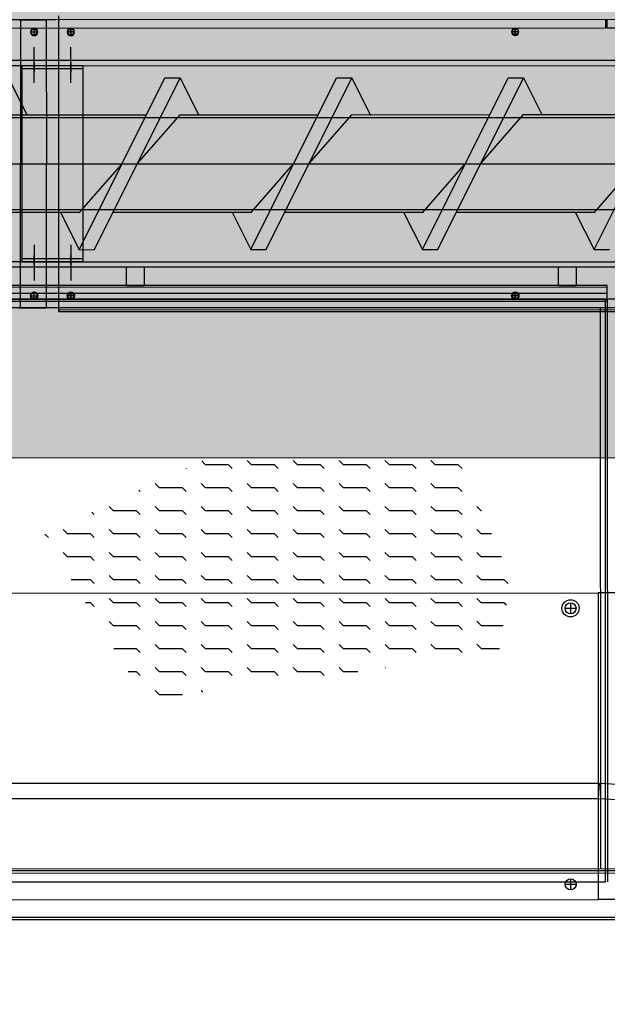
# Model space of a CAD drawing. Header units: metres. Extents: x -270273 to 328371, y -146885 to 591473.
# Tile 366 of 473: x -20520 to -19561, y 450678 to 452283. Entities that reach past the tile are written whole.
import ezdxf

# ---------------------------------------------------------------- set-up
doc = ezdxf.new("R2010")
doc.units = ezdxf.units.M
doc.linetypes.add('CENTER', pattern=[2, 1.25, -0.25, 0.25, -0.25])
doc.layers.get('0').update_dxf_attribs({"color": 151})
for name, color, linetype in [('A_centerlijn_0.25mm', 1, 'CENTER'), ('B-XX-GR-KRUIDEN-G', 98, 'Continuous'), ('B-XX-VH-KANTVERHARDING-G', 253, 'Continuous'), ('Iv-status-nieuw', 170, 'Continuous')]:
    doc.layers.add(name, color=color, linetype=linetype)
doc.layers.add('B-XX-VH-VERHARDING-V', color=253, linetype='Continuous', lineweight=18)

# ---------------------------------------------------------------- blocks, each defined once
blk = doc.blocks.new('Ø12 BA')
blk.add_circle((0, 0), 6)
at = {"layer": 'A_centerlijn_0.25mm'}
for p, q in [((0, -6), (0, 6)), ((-6, 0), (6, 0))]:
    blk.add_line(p, q, dxfattribs=at)
blk = doc.blocks.new('220236-200 ZCS BA')
for p, q in [((-3606, 1916.2), (-5076, 1916.2)), ((-3651, 1916.2), (-3606, 1916.2)), ((-3648, 1916.2), (-3648, 1681.2)), ((-3606, 1916.2), (-3606, 1681.2)), ((-3591, 1916.2), (-3606, 1916.2)), ((-2091, 1916.2), (-3591, 1916.2)), ((-3586, 1922.3), (-3586, 1440.3)), ((-2694, 1916.2, 0), (-2694, 1902.1, 0)), ((-2691, 1902.1, 0), (-2691, 1916.2, 0)), ((-2694, 1902.1, 0), (-4694, 1902.1, 0)), ((-3631, 1896.2), (-3621, 1896.2)), ((-3626, 1901.2), (-3626, 1891.2)), ((-3561, 1896.3), (-3571, 1896.3)), ((-3566, 1891.3), (-3566, 1901.3)), ((-2836, 1896.3), (-2846, 1896.3)), ((-2841, 1891.3), (-2841, 1901.3)), ((-711, 1902.1, 0), (-2691, 1902.1, 0)), ((-3626, 1813.5), (-3626, 1871.4)), ((-3566, 1813.5), (-3566, 1871.4)), ((-711, 1849.7), (-5131, 1849.7)), ((-3606, 1841.2), (-5076, 1841.2)), ((-3546, 1841.2), (-3646, 1841.2)), ((-3546, 1836.2), (-3646, 1836.2)), ((-3626, 1846), (-3626, 1830.9)), ((-3591, 1841.2), (-3606, 1841.2)), ((-3591, 1841.2), (-2091, 1841.2)), ((-3566, 1846), (-3566, 1830.9)), ((-3667.6, 1821.2), (-3637.6, 1761.2)), ((-3552.6, 1541.2), (-3412.6, 1821.2)), ((-3527.6, 1541.2), (-3387.6, 1821.2)), ((-3412.6, 1821.2), (-3387.6, 1821.2)), ((-3387.6, 1821.2), (-3357.6, 1761.2)), ((-3272.6, 1541.2), (-3132.6, 1821.2)), ((-3247.6, 1541.2), (-3107.6, 1821.2)), ((-3132.6, 1821.2), (-3107.6, 1821.2)), ((-3107.6, 1821.2), (-3077.6, 1761.2)), ((-2992.6, 1541.2), (-2852.6, 1821.2)), ((-2967.6, 1541.2), (-2827.6, 1821.2)), ((-2852.6, 1821.2), (-2827.6, 1821.2)), ((-2827.6, 1821.2), (-2797.6, 1761.2)), ((-2712.6, 1541.2), (-2572.6, 1821.2)), ((-816.3, 1756.2), (-5061.9, 1756.2)), ((-3442.8, 1760.7), (-3668, 1760.7)), ((-3637.6, 1761.2), (-3637.3, 1760.7)), ((-3457.6, 1681.2), (-3387.6, 1761.2)), ((-3162.8, 1760.7), (-3388, 1760.7)), ((-3387.6, 1761.2), (-3387.1, 1760.7)), ((-3357.6, 1761.2), (-3357.3, 1760.7)), ((-3177.6, 1681.2), (-3107.6, 1761.2)), ((-2882.8, 1760.7), (-3108, 1760.7)), ((-3107.6, 1761.2), (-3107.1, 1760.7)), ((-3077.6, 1761.2), (-3077.3, 1760.7)), ((-2897.6, 1681.2), (-2827.6, 1761.2)), ((-2602.8, 1760.7), (-2828, 1760.7)), ((-2827.6, 1761.2), (-2827.1, 1760.7)), ((-2797.6, 1761.2), (-2797.3, 1760.7)), ((-5066, 1681.2), (-593, 1681.2)), ((-5056.9, 1681.2), (-806.3, 1681.2)), ((-3648, 1446.2), (-3648, 1681.2)), ((-3606, 1446.2), (-3606, 1681.2)), ((-3552.6, 1601.2), (-3482.6, 1681.2)), ((-3272.6, 1601.2), (-3202.6, 1681.2)), ((-2992.6, 1601.2), (-2922.6, 1681.2)), ((-2712.6, 1601.2), (-2642.6, 1681.2)), ((-816.3, 1606.2), (-5061.9, 1606.2)), ((-3552.1, 1601.7), (-3777.3, 1601.7)), ((-3582.8, 1601.7), (-3582.6, 1601.2)), ((-3582.6, 1601.2), (-3552.6, 1541.2)), ((-3553, 1601.7), (-3552.6, 1601.2)), ((-3272.1, 1601.7), (-3497.3, 1601.7)), ((-3302.8, 1601.7), (-3302.6, 1601.2)), ((-3302.6, 1601.2), (-3272.6, 1541.2)), ((-3273, 1601.7), (-3272.6, 1601.2)), ((-2992.1, 1601.7), (-3217.3, 1601.7)), ((-3022.8, 1601.7), (-3022.6, 1601.2)), ((-3022.6, 1601.2), (-2992.6, 1541.2)), ((-2993, 1601.7), (-2992.6, 1601.2)), ((-2712.1, 1601.7), (-2937.3, 1601.7)), ((-2742.8, 1601.7), (-2742.6, 1601.2)), ((-2742.6, 1601.2), (-2712.6, 1541.2)), ((-2713, 1601.7), (-2712.6, 1601.2)), ((-3626, 1548.9), (-3626, 1491.1)), ((-3566, 1548.9), (-3566, 1491.1)), ((-3546, 1526.2), (-3646, 1526.2)), ((-3626, 1516.4), (-3626, 1531.6)), ((-3566, 1516.4), (-3566, 1531.6)), ((-3552.6, 1541.2), (-3527.6, 1541.2)), ((-3272.6, 1541.2), (-3247.6, 1541.2)), ((-2992.6, 1541.2), (-2967.6, 1541.2)), ((-2712.6, 1541.2), (-2687.6, 1541.2)), ((-711, 1512.7), (-5131, 1512.7)), ((-3606, 1521.2), (-5076, 1521.2)), ((-3546, 1521.2), (-3646, 1521.2)), ((-3591, 1521.2), (-3606, 1521.2)), ((-3591, 1521.2), (-2091, 1521.2)), ((-2691, 1482.7), (-4231, 1482.7)), ((-2691, 1479.7), (-4231, 1479.7)), ((-2691, 1456.3), (-2691, 1482.7)), ((-2691, 1469.5), (-4231, 1469.5)), ((-3631, 1466.2), (-3621, 1466.2)), ((-3626, 1461.2), (-3626, 1471.2)), ((-3561, 1466.2), (-3571, 1466.2)), ((-3566, 1471.2), (-3566, 1461.2)), ((-2836, 1466.2), (-2846, 1466.2)), ((-2841, 1471.2), (-2841, 1461.2)), ((-3606, 1446.2), (-5076, 1446.2)), ((-2694, 1460.4, 0), (-4694, 1460.4, 0)), ((-2691, 1459.3), (-4231, 1459.3)), ((-2691, 1456.3), (-4231, 1456.3)), ((-3651, 1446.2), (-3606, 1446.2)), ((-3591, 1446.2), (-3606, 1446.2)), ((-2091, 1446.2), (-3591, 1446.2)), ((-2702.5, 1446.2, 0), (-2702.5, 531.2, 0)), ((-2694, 510.4, 0), (-2694, 1460.4, 0)), ((-2691, 1460.4, 0), (-2691, 510.4, 0)), ((-711, 1460.4, 0), (-2691, 1460.4, 0)), ((-3586, 1443.3), (-2096, 1443.3)), ((-3586, 1440.3), (-2096, 1440.3)), ((-3352.7, 1196.6), (-3347.1, 1190.9)), ((-3347.1, 1190.9), (-3309.6, 1190.9)), ((-3309.6, 1190.9), (-3302.9, 1184.3)), ((-3278.7, 1197.5), (-3272.1, 1190.9)), ((-3272.1, 1190.9), (-3234.6, 1190.9)), ((-3234.6, 1190.9), (-3227.9, 1184.3)), ((-3203.7, 1197.5), (-3197.1, 1190.9)), ((-3197.1, 1190.9), (-3159.6, 1190.9)), ((-3159.6, 1190.9), (-3152.9, 1184.3)), ((-3128.7, 1197.5), (-3122.1, 1190.9)), ((-3122.1, 1190.9), (-3084.6, 1190.9)), ((-3084.6, 1190.9), (-3077.9, 1184.3)), ((-3053.7, 1197.5), (-3047.1, 1190.9)), ((-3047.1, 1190.9), (-3009.6, 1190.9)), ((-3009.6, 1190.9), (-3002.9, 1184.3)), ((-2978.7, 1197.5), (-2972.1, 1190.9)), ((-2972.1, 1190.9), (-2934.6, 1190.9)), ((-2934.6, 1190.9), (-2927.9, 1184.3)), ((-3378.3, 1184.6), (-3377.9, 1184.3)), ((-3428.7, 1160), (-3422.1, 1153.4)), ((-3353.7, 1160), (-3347.1, 1153.4)), ((-3278.7, 1160), (-3272.1, 1153.4)), ((-3203.7, 1160), (-3197.1, 1153.4)), ((-3128.7, 1160), (-3122.1, 1153.4)), ((-3053.7, 1160), (-3047.1, 1153.4)), ((-2978.7, 1160), (-2972.1, 1153.4)), ((-3455, 1148.9), (-3452.9, 1146.8)), ((-3422.1, 1153.4), (-3384.6, 1153.4)), ((-3384.6, 1153.4), (-3377.9, 1146.8)), ((-3347.1, 1153.4), (-3309.6, 1153.4)), ((-3309.6, 1153.4), (-3302.9, 1146.8)), ((-3272.1, 1153.4), (-3234.6, 1153.4)), ((-3234.6, 1153.4), (-3227.9, 1146.8)), ((-3197.1, 1153.4), (-3159.6, 1153.4)), ((-3159.6, 1153.4), (-3152.9, 1146.8)), ((-3122.1, 1153.4), (-3084.6, 1153.4)), ((-3084.6, 1153.4), (-3077.9, 1146.8)), ((-3047.1, 1153.4), (-3009.6, 1153.4)), ((-3009.6, 1153.4), (-3002.9, 1146.8)), ((-2972.1, 1153.4), (-2934.6, 1153.4)), ((-2934.6, 1153.4), (-2927.9, 1146.8)), ((-3531.7, 1113.1), (-3527.9, 1109.3)), ((-3503.7, 1122.5), (-3497.1, 1115.9)), ((-3497.1, 1115.9), (-3459.6, 1115.9)), ((-3459.6, 1115.9), (-3452.9, 1109.3)), ((-3428.7, 1122.5), (-3422.1, 1115.9)), ((-3422.1, 1115.9), (-3384.6, 1115.9)), ((-3384.6, 1115.9), (-3377.9, 1109.3)), ((-3353.7, 1122.5), (-3347.1, 1115.9)), ((-3347.1, 1115.9), (-3309.6, 1115.9)), ((-3309.6, 1115.9), (-3302.9, 1109.3)), ((-3278.7, 1122.5), (-3272.1, 1115.9)), ((-3272.1, 1115.9), (-3234.6, 1115.9)), ((-3234.6, 1115.9), (-3227.9, 1109.3)), ((-3203.7, 1122.5), (-3197.1, 1115.9)), ((-3197.1, 1115.9), (-3159.6, 1115.9)), ((-3159.6, 1115.9), (-3152.9, 1109.3)), ((-3128.7, 1122.5), (-3122.1, 1115.9)), ((-3122.1, 1115.9), (-3084.6, 1115.9)), ((-3084.6, 1115.9), (-3077.9, 1109.3)), ((-3053.7, 1122.5), (-3047.1, 1115.9)), ((-3047.1, 1115.9), (-3009.6, 1115.9)), ((-3009.6, 1115.9), (-3002.9, 1109.3)), ((-2978.7, 1122.5), (-2972.1, 1115.9)), ((-2972.1, 1115.9), (-2934.6, 1115.9)), ((-2934.6, 1115.9), (-2927.9, 1109.3)), ((-2903.7, 1122.5), (-2897.1, 1115.9)), ((-2897.1, 1115.9), (-2896.3, 1115.9)), ((-3608.4, 1077.3), (-3602.9, 1071.8)), ((-3578.7, 1085), (-3572.1, 1078.4)), ((-3572.1, 1078.4), (-3534.6, 1078.4)), ((-3534.6, 1078.4), (-3527.9, 1071.8)), ((-3503.7, 1085), (-3497.1, 1078.4)), ((-3497.1, 1078.4), (-3459.6, 1078.4)), ((-3459.6, 1078.4), (-3452.9, 1071.8)), ((-3428.7, 1085), (-3422.1, 1078.4)), ((-3422.1, 1078.4), (-3384.6, 1078.4)), ((-3384.6, 1078.4), (-3377.9, 1071.8)), ((-3353.7, 1085), (-3347.1, 1078.4)), ((-3347.1, 1078.4), (-3309.6, 1078.4)), ((-3309.6, 1078.4), (-3302.9, 1071.8)), ((-3278.7, 1085), (-3272.1, 1078.4)), ((-3272.1, 1078.4), (-3234.6, 1078.4)), ((-3234.6, 1078.4), (-3227.9, 1071.8)), ((-3203.7, 1085), (-3197.1, 1078.4)), ((-3197.1, 1078.4), (-3159.6, 1078.4)), ((-3159.6, 1078.4), (-3152.9, 1071.8)), ((-3128.7, 1085), (-3122.1, 1078.4)), ((-3122.1, 1078.4), (-3084.6, 1078.4)), ((-3084.6, 1078.4), (-3077.9, 1071.8)), ((-3053.7, 1085), (-3047.1, 1078.4)), ((-3047.1, 1078.4), (-3009.6, 1078.4)), ((-3009.6, 1078.4), (-3002.9, 1071.8)), ((-2978.7, 1085), (-2972.1, 1078.4)), ((-2972.1, 1078.4), (-2934.6, 1078.4)), ((-2934.6, 1078.4), (-2927.9, 1071.8)), ((-2903.7, 1085), (-2897.1, 1078.4)), ((-2897.1, 1078.4), (-2880, 1078.4)), ((-3578.7, 1047.5), (-3572.1, 1040.9)), ((-3503.7, 1047.5), (-3497.1, 1040.9)), ((-3428.7, 1047.5), (-3422.1, 1040.9)), ((-3353.7, 1047.5), (-3347.1, 1040.9)), ((-3278.7, 1047.5), (-3272.1, 1040.9)), ((-3203.7, 1047.5), (-3197.1, 1040.9)), ((-3128.7, 1047.5), (-3122.1, 1040.9)), ((-3053.7, 1047.5), (-3047.1, 1040.9)), ((-2978.7, 1047.5), (-2972.1, 1040.9)), ((-2903.7, 1047.5), (-2897.1, 1040.9)), ((-3572.1, 1040.9), (-3534.6, 1040.9)), ((-3534.6, 1040.9), (-3527.9, 1034.3)), ((-3497.1, 1040.9), (-3459.6, 1040.9)), ((-3459.6, 1040.9), (-3452.9, 1034.3)), ((-3422.1, 1040.9), (-3384.6, 1040.9)), ((-3384.6, 1040.9), (-3377.9, 1034.3)), ((-3347.1, 1040.9), (-3309.6, 1040.9)), ((-3309.6, 1040.9), (-3302.9, 1034.3)), ((-3272.1, 1040.9), (-3234.6, 1040.9)), ((-3234.6, 1040.9), (-3227.9, 1034.3)), ((-3197.1, 1040.9), (-3159.6, 1040.9)), ((-3159.6, 1040.9), (-3152.9, 1034.3)), ((-3122.1, 1040.9), (-3084.6, 1040.9)), ((-3084.6, 1040.9), (-3077.9, 1034.3)), ((-3047.1, 1040.9), (-3009.6, 1040.9)), ((-3009.6, 1040.9), (-3002.9, 1034.3)), ((-2972.1, 1040.9), (-2934.6, 1040.9)), ((-2934.6, 1040.9), (-2927.9, 1034.3)), ((-2897.1, 1040.9), (-2863.7, 1040.9)), ((-3565.7, 1003.4), (-3534.6, 1003.4)), ((-3534.6, 1003.4), (-3527.9, 996.8)), ((-3503.7, 1010), (-3497.1, 1003.4)), ((-3497.1, 1003.4), (-3459.6, 1003.4)), ((-3459.6, 1003.4), (-3452.9, 996.8)), ((-3428.7, 1010), (-3422.1, 1003.4)), ((-3422.1, 1003.4), (-3384.6, 1003.4)), ((-3384.6, 1003.4), (-3377.9, 996.8)), ((-3353.7, 1010), (-3347.1, 1003.4)), ((-3347.1, 1003.4), (-3309.6, 1003.4)), ((-3309.6, 1003.4), (-3302.9, 996.8)), ((-3278.7, 1010), (-3272.1, 1003.4)), ((-3272.1, 1003.4), (-3234.6, 1003.4)), ((-3234.6, 1003.4), (-3227.9, 996.8)), ((-3203.7, 1010), (-3197.1, 1003.4)), ((-3197.1, 1003.4), (-3159.6, 1003.4)), ((-3159.6, 1003.4), (-3152.9, 996.8)), ((-3128.7, 1010), (-3122.1, 1003.4)), ((-3122.1, 1003.4), (-3084.6, 1003.4)), ((-3084.6, 1003.4), (-3077.9, 996.8)), ((-3053.7, 1010), (-3047.1, 1003.4)), ((-3047.1, 1003.4), (-3009.6, 1003.4)), ((-3009.6, 1003.4), (-3002.9, 996.8)), ((-2978.7, 1010), (-2972.1, 1003.4)), ((-2972.1, 1003.4), (-2934.6, 1003.4)), ((-2934.6, 1003.4), (-2927.9, 996.8)), ((-2903.7, 1010), (-2897.1, 1003.4)), ((-2897.1, 1003.4), (-2859.6, 1003.4)), ((-2859.6, 1003.4), (-2852.9, 996.8)), ((-5706, 981.2), (-2706, 981.2)), ((-706, 981.2), (-2706, 981.2)), ((-2706, 981.2), (-2706, 481.2)), ((-2706, 981.2), (-2706, 481.2)), ((-3542.4, 965.9), (-3534.6, 965.9)), ((-3534.6, 965.9), (-3527.9, 959.3)), ((-3503.7, 972.5), (-3497.1, 965.9)), ((-3497.1, 965.9), (-3459.6, 965.9)), ((-3459.6, 965.9), (-3452.9, 959.3)), ((-3428.7, 972.5), (-3422.1, 965.9)), ((-3422.1, 965.9), (-3384.6, 965.9)), ((-3384.6, 965.9), (-3377.9, 959.3)), ((-3353.7, 972.5), (-3347.1, 965.9)), ((-3347.1, 965.9), (-3309.6, 965.9)), ((-3309.6, 965.9), (-3302.9, 959.3)), ((-3278.7, 972.5), (-3272.1, 965.9)), ((-3272.1, 965.9), (-3234.6, 965.9)), ((-3234.6, 965.9), (-3227.9, 959.3)), ((-3203.7, 972.5), (-3197.1, 965.9)), ((-3197.1, 965.9), (-3159.6, 965.9)), ((-3159.6, 965.9), (-3152.9, 959.3)), ((-3128.7, 972.5), (-3122.1, 965.9)), ((-3122.1, 965.9), (-3084.6, 965.9)), ((-3084.6, 965.9), (-3077.9, 959.3)), ((-3053.7, 972.5), (-3047.1, 965.9)), ((-3047.1, 965.9), (-3009.6, 965.9)), ((-3009.6, 965.9), (-3002.9, 959.3)), ((-2978.7, 972.5), (-2972.1, 965.9)), ((-2972.1, 965.9), (-2934.6, 965.9)), ((-2934.6, 965.9), (-2927.9, 959.3)), ((-2903.7, 972.5), (-2897.1, 965.9)), ((-2897.1, 965.9), (-2859.6, 965.9)), ((-2859.6, 965.9), (-2855.5, 961.8)), ((-2751, 965.2), (-2751, 947.2)), ((-2760, 956.2), (-2742, 956.2)), ((-3503.7, 935), (-3497.1, 928.4)), ((-3428.7, 935), (-3422.1, 928.4)), ((-3353.7, 935), (-3347.1, 928.4)), ((-3278.7, 935), (-3272.1, 928.4)), ((-3203.7, 935), (-3197.1, 928.4)), ((-3128.7, 935), (-3122.1, 928.4)), ((-3053.7, 935), (-3047.1, 928.4)), ((-2978.7, 935), (-2972.1, 928.4)), ((-2903.7, 935), (-2897.1, 928.4)), ((-3497.1, 928.4), (-3459.6, 928.4)), ((-3459.6, 928.4), (-3452.9, 921.8)), ((-3422.1, 928.4), (-3384.6, 928.4)), ((-3384.6, 928.4), (-3377.9, 921.8)), ((-3347.1, 928.4), (-3309.6, 928.4)), ((-3309.6, 928.4), (-3302.9, 921.8)), ((-3272.1, 928.4), (-3234.6, 928.4)), ((-3234.6, 928.4), (-3227.9, 921.8)), ((-3197.1, 928.4), (-3159.6, 928.4)), ((-3159.6, 928.4), (-3152.9, 921.8)), ((-3122.1, 928.4), (-3084.6, 928.4)), ((-3084.6, 928.4), (-3077.9, 921.8)), ((-3047.1, 928.4), (-3009.6, 928.4)), ((-3009.6, 928.4), (-3002.9, 921.8)), ((-2972.1, 928.4), (-2934.6, 928.4)), ((-2934.6, 928.4), (-2927.9, 921.8)), ((-2897.1, 928.4), (-2860.7, 928.4)), ((-3496, 890.9), (-3459.6, 890.9)), ((-3459.6, 890.9), (-3452.9, 884.3)), ((-3428.7, 897.5), (-3422.1, 890.9)), ((-3422.1, 890.9), (-3384.6, 890.9)), ((-3384.6, 890.9), (-3377.9, 884.3)), ((-3353.7, 897.5), (-3347.1, 890.9)), ((-3347.1, 890.9), (-3309.6, 890.9)), ((-3309.6, 890.9), (-3302.9, 884.3)), ((-3278.7, 897.5), (-3272.1, 890.9)), ((-3272.1, 890.9), (-3234.6, 890.9)), ((-3234.6, 890.9), (-3227.9, 884.3)), ((-3203.7, 897.5), (-3197.1, 890.9)), ((-3197.1, 890.9), (-3159.6, 890.9)), ((-3159.6, 890.9), (-3152.9, 884.3)), ((-3128.7, 897.5), (-3122.1, 890.9)), ((-3122.1, 890.9), (-3084.6, 890.9)), ((-3084.6, 890.9), (-3077.9, 884.3)), ((-3053.7, 897.5), (-3047.1, 890.9)), ((-3047.1, 890.9), (-3009.6, 890.9)), ((-3009.6, 890.9), (-3002.9, 884.3)), ((-2978.7, 897.5), (-2972.1, 890.9)), ((-2972.1, 890.9), (-2934.6, 890.9)), ((-2934.6, 890.9), (-2927.9, 884.3)), ((-2903.7, 897.5), (-2897.1, 890.9)), ((-2897.1, 890.9), (-2866.7, 890.9)), ((-3472.8, 853.4), (-3459.6, 853.4)), ((-3459.6, 853.4), (-3452.9, 846.8)), ((-3428.7, 860), (-3422.1, 853.4)), ((-3422.1, 853.4), (-3384.6, 853.4)), ((-3384.6, 853.4), (-3377.9, 846.8)), ((-3353.7, 860), (-3347.1, 853.4)), ((-3347.1, 853.4), (-3309.6, 853.4)), ((-3309.6, 853.4), (-3302.9, 846.8)), ((-3278.7, 860), (-3272.1, 853.4)), ((-3272.1, 853.4), (-3234.6, 853.4)), ((-3234.6, 853.4), (-3227.9, 846.8)), ((-3203.7, 860), (-3197.1, 853.4)), ((-3197.1, 853.4), (-3159.6, 853.4)), ((-3159.6, 853.4), (-3152.9, 846.8)), ((-3128.7, 860), (-3122.1, 853.4)), ((-3122.1, 853.4), (-3098.2, 853.4)), ((-3053.7, 860), (-3053.1, 859.4)), ((-3428.7, 822.5), (-3422.1, 815.9)), ((-3353.7, 822.5), (-3350.9, 819.7)), ((-3422.1, 815.9), (-3384.6, 815.9)), ((-3384.6, 815.9), (-3384, 815.3)), ((-5591, 671.2), (-2706, 671.2)), ((-2704.6, 671.2), (-2706, 646.2)), ((-2704.6, 671.2), (-706, 556.3)), ((-5591, 646.2), (-2706, 646.2)), ((-2706, 646.2), (-707.5, 531.3)), ((-701, 531.2), (-5131, 531.2)), ((-574, 524.2), (-5581, 524.2)), ((-701, 528.2), (-5131, 528.2)), ((-2751, 515.2), (-2751, 497.2)), ((-4694, 510.4, 0), (-2694, 510.4, 0)), ((-2760, 506.2), (-2742, 506.2)), ((-5706, 481.2), (-2706, 481.2)), ((-706, 481.2), (-2706, 481.2)), ((-502, 452.2), (-5581, 452.2)), ((-498, 448.2), (-5581, 448.2))]:
    blk.add_line(p, q)
for points in [[(-3546, 1841.2), (-3646, 1841.2), (-3646, 1521.2), (-3546, 1521.2)], [(-3476, 1482.7), (-3446, 1482.7), (-3446, 1512.7), (-3476, 1512.7)], [(-2771, 1482.7), (-2741, 1482.7), (-2741, 1512.7), (-2771, 1512.7)]]:
    blk.add_lwpolyline(points, close=True)
for centre, radius in [((-3626, 1896.2), 5), ((-3566, 1896.3), 5), ((-2841, 1896.3), 5), ((-3626, 1466.2), 5), ((-3566, 1466.2), 5), ((-2841, 1466.2), 5), ((-2751, 956.2), 14), ((-2751, 956.2), 9), ((-2751, 506.2), 9)]:
    blk.add_circle(centre, radius)
at = {"extrusion": (0, 0, -1), "zscale": -1, "rotation": 180}
for p in [(3626, 1896.2), (3566, 1896.2), (2841, 1896.3)]:
    blk.add_blockref('Ø12 BA', p, dxfattribs=at)
for p in [(-3626, 1466.2), (-3566, 1466.2), (-2841, 1466.2)]:
    blk.add_blockref('Ø12 BA', p)

msp = doc.modelspace()

# ---------------------------------------------------------------- hatches: boundary and pattern name
at = {"layer": 'B-XX-GR-KRUIDEN-G'}
h = msp.add_hatch(dxfattribs=at)
h.set_pattern_fill('SWAMP', color=256, scale=200, angle=-97.4574917, style=0)
h.set_pattern_definition([(0.0124, (-169787, 422764.2), (2539.05, 4399.95), [635, -4445]), (90.0124, (-169469.6, 422764.3), (-2540.95, 4398.85), [317.5, -8481.32]), (90.0124, (-169390.2, 422764.3), (-2540.95, 4398.85), [254, -8544.82]), (90.0124, (-169549, 422764.3), (-2540.95, 4398.85), [254, -8544.82]), (60.0124, (-169311, 422764.3), (-2540.94, 4398.855), [203.2, -4876.8]), (120.0124, (-169628.3, 422764.3), (-5079.99, -1.09), [203.2, -4876.8])])
edge = h.paths.add_edge_path()
edge.add_line((36170.9472, 467983.6184), (38807.233, 461086.9412))
edge.add_line((38807.233, 461086.9412), (38810.3624, 446608.8711))
edge.add_line((38810.3624, 446608.8711), (36139.8786, 446617.0471))
edge.add_line((36139.8786, 446617.0471), (36139.3863, 448894.8075))
edge.add_arc((26136.1817, 449088.8049), 10005.0855, -1.1110278, 90.28114678)
edge.add_line((26087.0876, 459093.77), (-20270.5154, 459143.9755))
edge.add_arc((-20265.5372, 463740.6222), 4596.6494, -137.9370367, -90.0620515, ccw=False)
edge.add_arc((-19672.5507, 464275.7307), 5395.3822, 181.6170689, 222.0629633, ccw=False)
edge.add_line((-25065.7842, 464123.4761), (-24911.4892, 502084.5462))
edge.add_line((-24911.4892, 502084.5462), (-40389.596, 502066.3386))
edge.add_line((-40389.596, 502066.3386), (-40389.5679, 501936.3442))
edge.add_line((-40389.5679, 501936.3442), (-53833.1309, 502045.977))
edge.add_line((-53833.1309, 502045.977), (-53832.4793, 499030.9938))
edge.add_arc((-53104.9668, 477843.061), 21200.4192, 91.96654498, 195.54166744)
edge.add_line((-73530.2108, 472162.6399), (-85297.5491, 472187.7091))
edge.add_arc((-105694.9499, 477855.2396), 21170.1409, -15.52824644, -5.12163447)
edge.add_line((-84609.3324, 475965.3729), (-84426.1974, 476009.7959))
edge.add_line((-84426.1974, 476009.7959), (-84404.1656, 479488.6016))
edge.add_line((-84404.1656, 479488.6016), (-84592.4424, 479546.1089))
edge.add_arc((-105694.9499, 477855.2396), 21170.1409, 4.58112078, 40.16416305)
edge.add_line((-89516.7368, 491509.5535), (-88685.4405, 492457.8708))
edge.add_line((-88685.4405, 492457.8708), (-91129.8677, 494858.1815))
edge.add_line((-91129.8677, 494858.1815), (-91980.7846, 493982.7483))
edge.add_arc((-105694.9499, 477855.2396), 21170.1409, 49.62353804, 84.87836553)
edge.add_line((-103805.0832, 498940.8572), (-103849.5062, 499123.9922))
edge.add_line((-103849.5062, 499123.9922), (-107328.3119, 499146.024))
edge.add_line((-107328.3119, 499146.024), (-107385.8192, 498957.7472))
edge.add_arc((-105694.9499, 477855.2396), 21170.1409, 94.58112078, 174.69316232)
edge.add_line((-126774.3486, 479813.2536), (-126963.3386, 479758.1356))
edge.add_line((-126963.3386, 479758.1356), (-126970.8713, 478568.7335))
edge.add_line((-126970.8713, 478568.7335), (-131112.6749, 478567.8383))
edge.add_arc((-151816.1218, 482872.4158), 21146.2078, -11.74536935, -5.34483933)
edge.add_line((-130761.8556, 480902.6507), (-130187.6684, 481039.2303))
edge.add_line((-130187.6684, 481039.2303), (-130188.4691, 484743.9745))
edge.add_line((-130188.4691, 484743.9745), (-130763.9199, 484864.1226))
edge.add_arc((-151816.1218, 482872.4158), 21146.2078, 5.40455287, 40.29433512)
edge.add_line((-135687.2267, 496547.9723), (-133699.597, 498565.198))
edge.add_line((-133699.597, 498565.198), (-136154.7736, 501065.7068))
edge.add_line((-136154.7736, 501065.7068), (-138168.0435, 499024.5692))
edge.add_arc((-151816.1218, 482872.4158), 21146.2078, 49.80320678, 84.65516068)
edge.add_line((-149846.3567, 503926.6821), (-149982.9363, 504500.8693))
edge.add_line((-149982.9363, 504500.8693), (-153687.6805, 504500.0685))
edge.add_line((-153687.6805, 504500.0685), (-153807.8287, 503924.6178))
edge.add_arc((-151816.1218, 482872.4158), 21146.2078, 95.40455287, 174.61534846)
edge.add_line((-172869.0143, 484856.8102), (-173444.5807, 484736.4292))
edge.add_line((-173444.5807, 484736.4292), (-173443.9373, 481031.7179))
edge.add_line((-173443.9373, 481031.7179), (-172869.7027, 480895.3377))
edge.add_arc((-151816.1218, 482872.4158), 21146.2078, 185.36474065, 210.81018619)
edge.add_line((-169977.941, 472041.422), (-173156.5236, 469766.6195))
edge.add_line((-173156.5236, 469766.6195), (-173318.7736, 469986.9156))
edge.add_line((-173318.7736, 469986.9156), (-183515.6316, 470032.0264))
edge.add_line((-183515.6316, 470032.0264), (-178966.2174, 504414.1056))
edge.add_line((-178966.2174, 504414.1056), (-138029.0908, 505121.838))
edge.add_line((-138029.0908, 505121.838), (-125211.8682, 505143.466))
edge.add_line((-125211.8682, 505143.466), (-121440.4628, 504962.4419))
edge.add_line((-121440.4628, 504962.4419), (-88409.978, 505411.5782))
edge.add_line((-88409.978, 505411.5782), (-55380.4993, 505934.7039))
edge.add_line((-55380.4993, 505934.7039), (-30572.423, 504796.219))
edge.add_line((-30572.423, 504796.219), (7219.6754, 502185.0736))
edge.add_line((7219.6754, 502185.0736), (36199.6742, 500183.6794))
edge.add_line((36199.6742, 500183.6794), (36170.9472, 467983.6184))
h.paths.add_polyline_path([(-84127.6167, 501450.8827), (-82224.8295, 503264.2573), (-80386.3966, 501456.3581), (-80382.3411, 499652.57), (-82305.7412, 499659.2658)], flags=16)
at = {"layer": 'B-XX-VH-VERHARDING-V'}
h = msp.add_hatch(dxfattribs=at)
h.set_pattern_fill('AR-CONC', color=256, scale=2.5, angle=-97.4574917, style=0)
h.set_pattern_definition([(50.01238, (-169787.06, 422764.22), (455.4703, -39.7493), [47.625, -523.875]), (355.0124, (-169787.06, 422764.22), (-88.2103, 477.6226), [38.1, -419.1]), (100.4634, (-169749.1, 422760.9), (367.2616, 437.8711), [40.475, -445.225]), (46.1966, (-169787.1, 422891.2), (677.7203, -104.9593), [71.4375, -785.8125]), (96.648, (-169730.6, 422882.5), (593.377, 618.6922), [60.7125, -667.8375]), (351.1964, (-169787.1, 422891.2), (593.3778, 618.691), [57.15, -628.65]), (21.01238, (-169723.58, 422859.5), (379.09245, -255.5819), [47.625, -523.875]), (326.0124, (-169723.6, 422859.5), (154.4055, 460.5033), [38.1, -419.1]), (71.4638, (-169692, 422838.2), (533.497, 204.9225), [40.475, -445.225]), (37.51238, (-169787.06, 422764.22), (7.67582, 211.38926), [0, -414.02, 0, -425.45, 0, -420.6875]), (7.51238, (-169787.06, 422764.22), (166.99502, 250.48754), [0, -242.57, 0, -404.495, 0, -160.3375]), (327.51238, (-169928.66, 422764.2), (338.97958, -14.2486), [0, -158.75, 0, -495.3, 0, -657.225]), (317.51238, (-169992.16, 422764.18), (370.3092, 63.64627), [0, -206.375, 0, -328.93, 0, -466.725])])
edge = h.paths.add_edge_path()
edge.add_arc((-19378.1518, 448926.3418), 5081.6799, 125.0437223, 148.669815)
edge.add_line((-23718.8466, 451568.6588), (-18625.8903, 451568.67))
edge.add_line((-18625.8903, 451568.67), (-12755.8836, 451560.9493))
edge.add_line((-12755.8836, 451560.9493), (-12756.7518, 453069.215))
edge.add_line((-12756.7518, 453069.215), (-22296.0593, 453086.7849))

# ---------------------------------------------------------------- linework, layer by layer
at = {"layer": 'B-XX-VH-KANTVERHARDING-G'}
msp.add_lwpolyline([(21437.0163, 454648.0834), (-20311.0375, 454639.0598, 0.414213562), (-25729.8659, 449217.8884), (-25726.7967, 435017.8887, 0.414213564), (-20305.6252, 429599.0604), (21022.4286, 429607.9935, 0.414213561), (31440.1761, 440030.2455), (31439.1775, 444650.2451)], format="xyb", dxfattribs=at)
at = {"layer": 'B-XX-VH-VERHARDING-V'}
msp.add_lwpolyline([(-12756.7518, 453069.215), (-12756.7518, 453069.215), (-22296.0593, 453086.7849, 0.047940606), (-23034.992, 452454.9379, 0.055240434), (-23718.8466, 451568.6588), (-23718.8466, 451568.6588), (-18625.8903, 451568.67), (-12755.8836, 451560.9493), (-12756.7518, 453069.215)], format="xyb", close=True, dxfattribs=at)

# ---------------------------------------------------------------- block references
at = {"layer": 'Iv-status-nieuw', "rotation": 0.0123842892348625}
msp.add_blockref('220236-200 ZCS BA', (-16870.1713, 450367.8263), dxfattribs=at)

doc.saveas('drawing.dxf')
